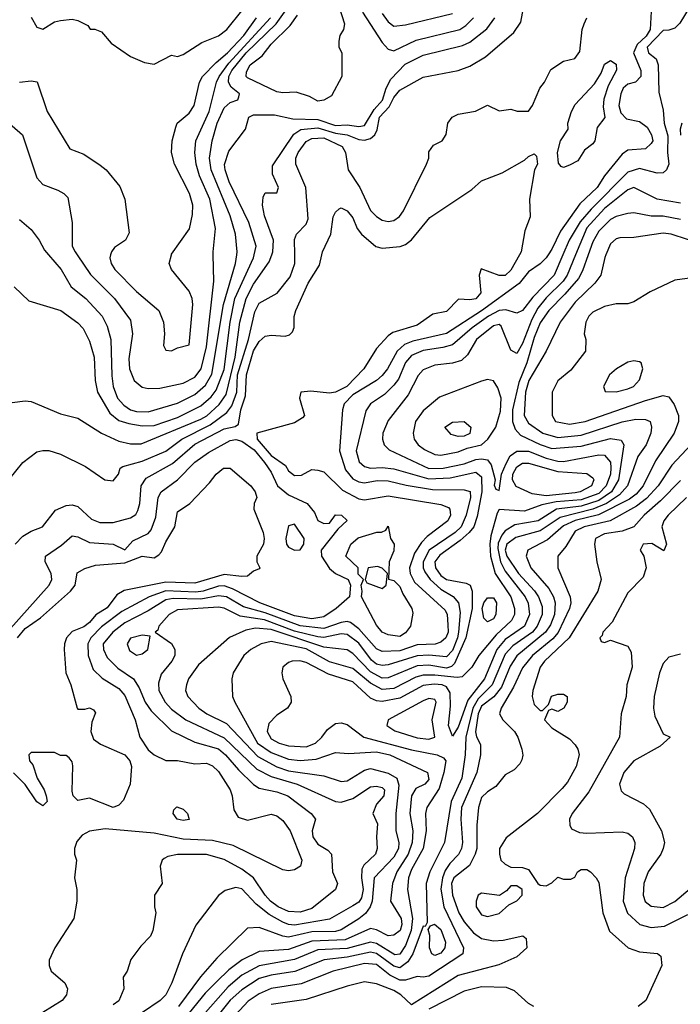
# Model space of a CAD drawing. Header units: inches. Extents: x 1793389 to 1900389, y 320802 to 470796.
# Tile 620 of 656: x 1863811 to 1866069, y 417437 to 420804. Entities that reach past the tile are written whole.
import ezdxf

# ---------------------------------------------------------------- set-up
doc = ezdxf.new("R2010")
doc.units = ezdxf.units.IN
doc.header["$MEASUREMENT"] = 0
doc.layers.add('B8461', color=7, linetype='Continuous')
doc.layers.add('B8462', color=7, linetype='Continuous')

msp = doc.modelspace()

# ---------------------------------------------------------------- linework, layer by layer
at = {"layer": 'B8461', "color": 2}
for points, elevation in [([(1863750, 419201), (1863822, 419290), (1863870, 419326), (1863890, 419330.8), (1863910, 419330.7), (1863950, 419318), (1864036.1, 419276.1), (1864102, 419230), (1864130, 419226.8), (1864148.7, 419250), (1864154, 419270), (1864163.6, 419276.4), (1864230, 419294.6), (1864310, 419328.9), (1864365.1, 419370), (1864461.6, 419418.4), (1864519.5, 419460.5), (1864536, 419484), (1864552.9, 419530), (1864555.4, 419590), (1864593.5, 419710), (1864615.2, 419804.8), (1864630, 419834.9), (1864691.5, 419868.5), (1864735.1, 419924.9), (1864751.8, 419970), (1864751.1, 420000)], 258), ([(1863784.7, 419495.3), (1863830, 419501), (1863850, 419498), (1863950, 419456), (1864010, 419441), (1864090.8, 419390), (1864150, 419363.1), (1864190, 419354), (1864226.2, 419353.8), (1864430, 419437.6), (1864450.4, 419449.6), (1864492.5, 419487.5), (1864517.2, 419522.8), (1864547.6, 419650), (1864563.7, 419770), (1864584.5, 419850), (1864610, 419899.3), (1864664.1, 419975.9), (1864672.7, 420000)], 262), ([(1863792, 419890), (1863842, 419842), (1863951.3, 419810), (1864010, 419766.8), (1864028.1, 419748.1), (1864050, 419704.7), (1864064.9, 419650), (1864068.5, 419570), (1864076.5, 419530), (1864118.6, 419458.6), (1864150, 419433.4), (1864183.4, 419423.4), (1864230, 419415.2), (1864270, 419416.5), (1864350, 419443.6), (1864430, 419483.6), (1864465.3, 419514.7), (1864482.7, 419537.3), (1864510, 419608.2), (1864530.6, 419770), (1864546.3, 419850), (1864609.7, 419990), (1864612, 420000)], 266), ([(1863795.1, 419010), (1863822, 419038), (1863850, 419054.8), (1863888.7, 419070), (1863933.1, 419126.9), (1863970, 419143), (1863990, 419145.5), (1864010, 419139.1), (1864056.1, 419096.1), (1864084.7, 419084.7), (1864130, 419084.9), (1864190, 419100.5), (1864207.6, 419112.4), (1864214.3, 419125.7), (1864221.3, 419150), (1864226, 419210), (1864243.3, 419236.7), (1864333.2, 419286.8), (1864410, 419352.3), (1864510, 419405.2), (1864546.9, 419413.1), (1864558.8, 419421.2), (1864567.1, 419470), (1864582.3, 419517.7), (1864585.7, 419590), (1864610, 419672), (1864630, 419703.7), (1864650, 419721.6), (1864670, 419725.5), (1864718, 419722), (1864733.6, 419726.4), (1864743.1, 419736.9), (1864748.9, 419751.1), (1864749.2, 419789.2), (1864755.1, 419810), (1864796.8, 419903.2), (1864836, 419964), (1864843.5, 420000)], 254), ([(1863909.1, 420000), (1863953, 419950), (1863987.3, 419890), (1864037.1, 419850), (1864092.4, 419790), (1864110, 419756), (1864122, 419710), (1864125.7, 419585.7), (1864130.3, 419550), (1864145.7, 419510), (1864166.3, 419486.3), (1864190, 419470.3), (1864210, 419463.6), (1864250, 419462.6), (1864350, 419493.1), (1864410, 419521.7), (1864446.2, 419553.8), (1864468.2, 419591.8), (1864507, 419830), (1864548.2, 419970), (1864553, 420000)], 270), ([(1864007.2, 420000), (1864052.7, 419932.7), (1864134.9, 419850), (1864190, 419776), (1864196.4, 419730), (1864183.9, 419643.9), (1864186.4, 419610), (1864202, 419570), (1864230, 419547.7), (1864250, 419543), (1864290, 419544.4), (1864370, 419561.1), (1864410, 419582), (1864430.9, 419610), (1864450, 419684.7), (1864474.3, 419910), (1864472.2, 420000)], 274), ([(1865519.1, 420000), (1865490, 419947.3), (1865470, 419929.7), (1865450, 419929.6), (1865388.2, 419951.8), (1865382, 419930), (1865387.3, 419870), (1865370, 419849.6), (1865350, 419846), (1865311.3, 419848.7), (1865270, 419806), (1865223.5, 419796.5), (1865170, 419759.5), (1865086, 419734), (1865070, 419722.7), (1865030, 419679.5), (1864987, 419610), (1864928.7, 419550), (1864890, 419529.7), (1864870, 419526.6), (1864806, 419534), (1864772, 419530), (1864766.8, 419510), (1864784.7, 419450), (1864778, 419442), (1864750, 419425.2), (1864622, 419390), (1864623, 419370), (1864670, 419314), (1864719.9, 419279.9), (1864730, 419261), (1864750, 419244.9), (1864774, 419246), (1864810, 419266), (1864830, 419264), (1864850, 419257.3), (1864914.7, 419194.7), (1864970, 419166), (1864990, 419162.4), (1865070, 419175.2), (1865250, 419146.4), (1865276.3, 419136.3), (1865281.6, 419130), (1865283.1, 419110), (1865274, 419090), (1865203.5, 419036.5), (1865183.9, 419016.1), (1865160.2, 418979.8), (1865143.6, 418930), (1865146, 418910), (1865161, 418881), (1865265.1, 418785.1), (1865271.7, 418770), (1865274.8, 418734.8), (1865275.2, 418710), (1865268, 418690), (1865250, 418675.6), (1865231.2, 418668.8), (1865170, 418665.8), (1865110, 418645.5), (1865050, 418643.9), (1865030, 418652.4), (1864970, 418721.1), (1864942.2, 418742.2), (1864930, 418746), (1864910, 418743.1), (1864850, 418722.3), (1864770, 418731.8), (1864650, 418776.1), (1864575.7, 418795.7), (1864517.6, 418830), (1864490, 418834), (1864430, 418822.3), (1864335.8, 418824.2), (1864310, 418819.8), (1864250, 418782.3), (1864170, 418742), (1864128.8, 418710), (1864096.5, 418670), (1864097, 418650), (1864110, 418623), (1864146.5, 418586.5), (1864200.4, 418550), (1864219.4, 418519.4), (1864240.3, 418470), (1864260.4, 418440.4), (1864330, 418372.7), (1864410, 418333.7), (1864490.2, 418310.2), (1864514.9, 418290), (1864558.4, 418238.4), (1864610, 418188.2), (1864630, 418175.8), (1864690, 418163.6), (1864727.3, 418150), (1864806.8, 418090), (1864822, 418070), (1864810.7, 418030), (1864813.4, 418010), (1864830, 417984.9), (1864864.1, 417964.1), (1864876.3, 417950), (1864880.4, 417890), (1864897.3, 417850), (1864890.8, 417830), (1864810, 417764.7), (1864770, 417752.6), (1864730, 417754), (1864694, 417770), (1864668.2, 417790), (1864649.7, 417810), (1864609.6, 417870), (1864570, 417898.9), (1864510, 417932.8), (1864450, 417949.6), (1864350, 417949.4), (1864317.3, 417942.7), (1864304.5, 417935.5), (1864298, 417930), (1864291.3, 417910), (1864298, 417850), (1864271.3, 417810), (1864271.3, 417770), (1864276, 417750), (1864266, 417690), (1864258, 417670), (1864224.5, 417635.5), (1864191, 417590), (1864178, 417550), (1864164.7, 417530), (1864166.8, 417490), (1864150, 417449.3), (1864130, 417435.1)], 254), ([(1864121.7, 420000), (1864118.8, 419990), (1864124, 419970), (1864136, 419950), (1864210, 419874.8), (1864286.8, 419810), (1864302.8, 419770), (1864306, 419730), (1864302, 419690), (1864310, 419674), (1864330, 419672), (1864350, 419682), (1864390, 419692), (1864402.7, 419830), (1864400.9, 419850), (1864390, 419875.3), (1864329.4, 419949.4), (1864322, 419970), (1864329.5, 420000)], 278), ([(1865617.1, 420000), (1865610, 419989.4), (1865590, 419969.3), (1865550, 419941.2), (1865518.4, 419901.6), (1865390, 419808.1), (1865270, 419731.1), (1865154.9, 419705.1), (1865126.6, 419693.4), (1865100.9, 419670), (1865068.7, 419610), (1865050, 419587.6), (1865030, 419569.7), (1864950, 419521.1), (1864920.4, 419490), (1864914.4, 419470), (1864904.6, 419330), (1864924.7, 419264.7), (1864950, 419233.7), (1864970, 419223.6), (1864990, 419220.3), (1865032.3, 419227.7), (1865070, 419227.6), (1865132.1, 419212.1), (1865222.5, 419197.5), (1865330, 419195.8), (1865350.2, 419190.2), (1865351.4, 419170), (1865336.9, 419110), (1865320.2, 419070), (1865299.5, 419050), (1865210.3, 418990), (1865190.2, 418950), (1865190.2, 418930), (1865195.8, 418915.8), (1865213.8, 418890), (1865250, 418856.1), (1865292.1, 418832.1), (1865311.3, 418810), (1865316.4, 418776.4), (1865310.8, 418710), (1865307.9, 418690), (1865290, 418647.1), (1865270, 418625.1), (1865210, 418630.7), (1865170, 418629), (1865070, 418597.6), (1865050, 418595.3), (1865030, 418600.4), (1865013.4, 418613.4), (1864970, 418672.1), (1864930, 418701.4), (1864910, 418703.5), (1864850, 418691.3), (1864830, 418693.9), (1864750, 418713.3), (1864647.7, 418752.3), (1864564.1, 418764.1), (1864510, 418792.1), (1864490, 418794.5), (1864350, 418786), (1864321.6, 418770), (1864286, 418730), (1864283.6, 418716.4), (1864274, 418710), (1864330, 418670.8), (1864340.7, 418650), (1864340.7, 418630), (1864330.7, 418610), (1864294.2, 418565.8), (1864285.3, 418534.7), (1864287, 418510), (1864308.5, 418470), (1864330, 418446.7), (1864379.1, 418410), (1864510, 418347.7), (1864621, 418241), (1864670, 418215.8), (1864759.1, 418190), (1864890, 418130.4), (1864910, 418128.4), (1864950, 418141.3), (1865010, 418180.4), (1865030, 418183), (1865050, 418178), (1865058, 418170), (1865055.5, 418150), (1865030, 418121.2), (1865018, 418090), (1865033.7, 418053.7), (1865030.4, 418010), (1865033.4, 417970), (1865027.7, 417950), (1864986.7, 417913.3), (1864980.7, 417899.3), (1864979.1, 417870), (1864984.9, 417830), (1864979.1, 417800.9), (1864970, 417786.6), (1864950, 417773.3), (1864870, 417728.3), (1864750, 417707.8), (1864730, 417709.8), (1864710, 417718.2), (1864664.2, 417744.2), (1864619.4, 417779.4), (1864570, 417831.8), (1864550, 417837), (1864513.7, 417826.3), (1864490, 417808.7), (1864412.8, 417707.2), (1864367.7, 417610), (1864330.5, 417510), (1864310.4, 417470), (1864290.5, 417450), (1864170, 417367.8)], 258), ([(1865667.8, 420000), (1865637.7, 419930), (1865565.3, 419854.7), (1865530, 419809.3), (1865510, 419800.9), (1865472.1, 419812.1), (1865450, 419809.8), (1865413.1, 419790), (1865357.4, 419750), (1865290, 419692.4), (1865257.5, 419682.5), (1865190, 419673.1), (1865150, 419655.8), (1865130, 419632), (1865105.4, 419574.6), (1865090, 419553.6), (1865057.4, 419522.6), (1865010.6, 419490), (1864994, 419466), (1864961.1, 419330), (1864971.7, 419291.7), (1864990, 419275.8), (1865010, 419270.3), (1865050, 419272.6), (1865090, 419268), (1865210, 419234.2), (1865282.3, 419237.7), (1865370, 419256.5), (1865390, 419240.7), (1865391, 419190), (1865374.9, 419105.1), (1865362.8, 419070), (1865347.7, 419050), (1865317, 419023), (1865246.9, 418973.1), (1865230.2, 418950), (1865232.4, 418930), (1865250, 418903.2), (1865270, 418889.2), (1865337.1, 418877.1), (1865350.6, 418870), (1865357.1, 418850), (1865357.6, 418790), (1865335.9, 418690), (1865297.3, 418602.7), (1865287.3, 418592.7), (1865270, 418587), (1865210, 418597.3), (1865170, 418594.2), (1865070, 418553.1), (1865050, 418552.8), (1865010, 418573.5), (1864950, 418636.9), (1864930, 418649.7), (1864850, 418658.5), (1864670, 418718.3), (1864617.1, 418722.9), (1864583.6, 418716.4), (1864528.6, 418691.4), (1864422.4, 418597.6), (1864388, 418550), (1864380.5, 418530), (1864378, 418510), (1864385.5, 418490), (1864423, 418450), (1864450.7, 418430), (1864517.3, 418397.3), (1864624.7, 418284.7), (1864689.4, 418249.4), (1864730, 418235.4), (1864850, 418218.7), (1864910, 418199.3), (1864930, 418201.6), (1864990, 418237.6), (1865010, 418243.7), (1865070, 418227.7), (1865099.5, 418210), (1865106.8, 418186.8), (1865096.9, 418090), (1865096.4, 418030), (1865107.2, 417990), (1865105.8, 417970), (1865090, 417939.7), (1865022.4, 417870), (1865015.6, 417790), (1865009.1, 417770), (1864992.6, 417747.4), (1864970.2, 417729.8), (1864910, 417692.3), (1864890, 417686.2), (1864810, 417684.5), (1864730, 417666.6), (1864709.8, 417669.8), (1864630, 417699.5), (1864590, 417697.2), (1864484.6, 417595.4), (1864429.1, 417530.9), (1864353.7, 417430)], 262), ([(1865711.2, 420000), (1865681.8, 419930), (1865668.1, 419910), (1865610, 419853.3), (1865582, 419818), (1865561.3, 419778.7), (1865530, 419697), (1865510, 419662.7), (1865490, 419674), (1865456.4, 419756.4), (1865450, 419761.6), (1865430, 419756.9), (1865372.7, 419710), (1865341.7, 419658.3), (1865321.4, 419638.6), (1865290.3, 419629.7), (1865230, 419622.9), (1865190, 419606.6), (1865173.3, 419586.7), (1865139.1, 419520.9), (1865070, 419433.2), (1865052.7, 419390), (1865050.5, 419370), (1865056.3, 419350), (1865073.4, 419333.4), (1865210, 419269.2), (1865259, 419270), (1865330, 419285.2), (1865370, 419299.7), (1865390, 419302.4), (1865410, 419298.7), (1865422, 419282), (1865436, 419230), (1865432.7, 419212.7), (1865438, 419198), (1865450, 419194), (1865458.3, 419250), (1865473.8, 419286.2), (1865487.7, 419312.3), (1865510, 419328.9), (1865550, 419328.2), (1865610, 419304.3), (1865650, 419294.2), (1865670, 419293.6), (1865790, 419315.6), (1865810, 419314.9), (1865830, 419290.7), (1865831.8, 419271.8), (1865830, 419249.3), (1865815.2, 419210), (1865790, 419184.3), (1865730, 419162.5), (1865644.4, 419155.6), (1865595.5, 419144.5), (1865536.7, 419123.3), (1865450, 419128.7), (1865443, 419117), (1865421, 419039), (1865417.7, 419010), (1865420.6, 418970), (1865435.8, 418910), (1865490.2, 418830), (1865502, 418790), (1865502, 418770), (1865492.2, 418750), (1865439.6, 418700.4), (1865380.7, 418630), (1865356, 418590), (1865323.4, 418556.6), (1865305.8, 418554.2), (1865230, 418562.7), (1865190, 418562), (1865164.5, 418555.5), (1865090, 418516.8), (1865050, 418513.8), (1865010, 418535.5), (1864950, 418585.3), (1864870, 418607.6), (1864790, 418652.1), (1864670, 418677.7), (1864636, 418670), (1864600.7, 418650), (1864577.3, 418630), (1864541, 418570), (1864536, 418550), (1864538, 418490), (1864546, 418470), (1864623.9, 418330), (1864670, 418297.8), (1864730, 418274.9), (1864770, 418271.3), (1864824.4, 418275.6), (1864890, 418298), (1864935.2, 418295.2), (1865030, 418300.2), (1865076.3, 418290), (1865204.9, 418230), (1865210, 418206), (1865196.3, 418190), (1865165.4, 418174.6), (1865150.4, 418150), (1865144.2, 418090), (1865155.2, 418030), (1865152.6, 417990), (1865139.2, 417950), (1865099.5, 417890), (1865084.9, 417850), (1865078.8, 417790), (1865115.2, 417730), (1865117.3, 417710), (1865111.5, 417690), (1865090, 417673.6), (1865070, 417671.6), (1865030, 417691.8), (1865010, 417695.8), (1864923, 417657), (1864810, 417653), (1864730, 417624.8), (1864630, 417617.4), (1864571, 417589), (1864525.4, 417554.6), (1864484.7, 417515.3), (1864445, 417475), (1864390, 417408.3)], 266), ([(1865754, 420000), (1865734.4, 419945.6), (1865720.6, 419919.4), (1865674.8, 419865.2), (1865619.6, 419810), (1865590, 419767.3), (1865570, 419717), (1865544.1, 419630), (1865516.6, 419563.4), (1865495.8, 419470), (1865494.9, 419430), (1865504.1, 419404.1), (1865523.2, 419383.2), (1865590, 419351.3), (1865630, 419337.6), (1865730, 419345.2), (1865830, 419371.4), (1865866.6, 419366.6), (1865876.4, 419350), (1865857.4, 419230), (1865833.7, 419190), (1865790, 419159.6), (1865730, 419140.2), (1865646.4, 419130), (1865583, 419090), (1865503.1, 419076.9), (1865470, 419055.6), (1865458.6, 419041.4), (1865446.5, 419013.5), (1865444.9, 418995.1), (1865454.1, 418950), (1865470, 418918.3), (1865538.5, 418830), (1865549.2, 418809.2), (1865553.4, 418770), (1865536.1, 418730), (1865470, 418684.2), (1865442, 418650), (1865399.7, 418550), (1865343, 418477), (1865310, 418385.2), (1865290, 418354), (1865277, 418390), (1865283.5, 418456.5), (1865282.2, 418502.2), (1865270, 418522.6), (1865255.1, 418530), (1865227.8, 418532.2), (1865190, 418526.8), (1865110, 418483.5), (1865050, 418472), (1865030, 418474.8), (1865010, 418484.2), (1864950, 418539.8), (1864866.5, 418566.5), (1864790, 418606.3), (1864768.7, 418611.3), (1864742, 418610), (1864730, 418606), (1864710.6, 418589.4), (1864707.3, 418570), (1864710.6, 418550), (1864737.3, 418490), (1864738.8, 418470), (1864726, 418450), (1864690, 418426), (1864662.6, 418397.4), (1864656.4, 418370), (1864670, 418345.3), (1864697.3, 418330), (1864730, 418320.8), (1864790, 418317.4), (1864822, 418330), (1864843.6, 418350), (1864863.1, 418376.9), (1864890, 418397.3), (1864910, 418399.1), (1864930, 418393.4), (1864986.8, 418350), (1865150, 418307.1), (1865238, 418290), (1865259.5, 418279.5), (1865267.3, 418270), (1865261.1, 418230), (1865245, 418175), (1865202.6, 418110), (1865198.3, 418090), (1865200.7, 418030), (1865190.2, 417970), (1865150, 417897.6), (1865139.7, 417870), (1865136.9, 417830), (1865153.4, 417730), (1865149.4, 417690), (1865130, 417638.4), (1865110, 417608.4), (1865093.4, 417606.6), (1865030, 417645.3), (1865010, 417649.8), (1864930, 417627.7), (1864830, 417623.5), (1864750, 417589.8), (1864630, 417568.7), (1864570, 417536.8), (1864523.1, 417496.9), (1864428.9, 417390)], 270), ([(1865814.8, 420000), (1865811.1, 419991.1), (1865797.3, 419930), (1865776.7, 419903.3), (1865710, 419837.6), (1865658.4, 419770), (1865610.5, 419670), (1865551.3, 419570), (1865539.4, 419530), (1865535.2, 419450), (1865550, 419423.7), (1865599.3, 419390), (1865650, 419375), (1865730, 419383.2), (1865870, 419428.9), (1865917.4, 419437.4), (1865950, 419437.1), (1865966, 419430), (1865970.6, 419410), (1865968.4, 419390), (1865952, 419350), (1865923.7, 419310), (1865888, 419210), (1865860.7, 419179.3), (1865817.3, 419150), (1865770, 419129.9), (1865658.7, 419101.3), (1865590, 419056.5), (1865507.1, 419032.9), (1865476, 419010), (1865470.3, 418990), (1865476.5, 418970), (1865516.1, 418910), (1865570.8, 418850.8), (1865584.7, 418830), (1865597.3, 418797.3), (1865596.5, 418770), (1865579.7, 418730), (1865563.6, 418710), (1865497, 418663), (1865470, 418634), (1865426.4, 418530), (1865378.4, 418481.6), (1865359.8, 418450), (1865335.5, 418350), (1865333.2, 418290), (1865322, 418210), (1865286.3, 418130), (1865262.8, 417990), (1865213, 417890), (1865200.7, 417850), (1865203.6, 417716.4), (1865196.9, 417703.1), (1865190, 417704), (1865154.9, 417610), (1865138, 417582), (1865110, 417561.4), (1865090, 417567.8), (1865030, 417610.7), (1865010, 417615.7), (1864930, 417598.3), (1864851.1, 417588.9), (1864751, 417549), (1864670, 417537.2), (1864630, 417525.1), (1864570, 417487.1), (1864530, 417451.1), (1864458.3, 417361.7)], 274), ([(1866110, 419920.9), (1866050, 419913.2), (1865966.6, 419873.4), (1865910, 419839.5), (1865890, 419832.3), (1865850, 419832), (1865810, 419823.7), (1865770, 419803.7), (1865756.3, 419790), (1865746, 419770), (1865740.7, 419730), (1865746, 419710), (1865744.7, 419670), (1865694.6, 419605.4), (1865650.5, 419569.5), (1865631, 419530), (1865630.8, 419450), (1865642.8, 419430), (1865690, 419421.1), (1865744, 419430), (1865950, 419502.3), (1866010, 419519.1), (1866030, 419514.8), (1866048.6, 419488.6), (1866062.4, 419450), (1866062.4, 419430), (1866048.4, 419390), (1865984.3, 419295.7), (1865942.3, 419210), (1865918.4, 419181.6), (1865895.3, 419164.7), (1865789.6, 419110.4), (1865709.1, 419090.9), (1865670, 419073.3), (1865615.2, 419024.8), (1865547.7, 418990), (1865541.6, 418970), (1865557.6, 418930), (1865619.3, 418859.3), (1865635.6, 418830), (1865641.5, 418810), (1865639.1, 418770), (1865625.8, 418734.2), (1865608, 418710), (1865510, 418628.2), (1865487, 418593), (1865458.1, 418521.9), (1865431.4, 418488.6), (1865390, 418456.4), (1865378.3, 418430), (1865369.3, 418369.3), (1865372.2, 418352.2), (1865385.5, 418325.5), (1865386, 418290), (1865373.7, 418230), (1865321.6, 418110), (1865318.6, 418070), (1865324.4, 417990), (1865320.8, 417970), (1865310.9, 417949.1), (1865281.2, 417918.8), (1865265.3, 417894.7), (1865256.6, 417870), (1865251, 417831), (1865260.7, 417770), (1865328.5, 417630), (1865325.5, 417610), (1865210, 417533.3), (1865190, 417529.6), (1865170, 417532.3), (1865130, 417519.1), (1865110, 417519.8), (1865076.4, 417536.4), (1865030, 417572.9), (1864990, 417576.8), (1864882.8, 417550), (1864773.2, 417506.8), (1864670, 417491), (1864630, 417472.6), (1864592, 417448), (1864520.3, 417370)], 278), ([(1863770, 418711.7), (1863911.8, 418870), (1863920.5, 418890), (1863918.7, 418910), (1863898, 418950), (1863899.3, 418970), (1863953.2, 419006.8), (1863990, 419039.1), (1864010, 419035.5), (1864050, 419015.8), (1864130.5, 419010.5), (1864170, 418991), (1864197.6, 419022.4), (1864250, 419046.8), (1864260.5, 419059.5), (1864276.8, 419103.2), (1864284.7, 419170), (1864294.5, 419190), (1864350, 419230.4), (1864410, 419290.4), (1864455.8, 419324.2), (1864530, 419364.9), (1864550, 419368), (1864570, 419362.2), (1864612.5, 419332.5), (1864647.7, 419290), (1864670, 419257.1), (1864692.2, 419210), (1864730, 419179.5), (1864794, 419150), (1864818.7, 419118.7), (1864830, 419091.3), (1864850, 419081), (1864870, 419082), (1864890, 419110.6), (1864911, 419110), (1864930, 419091), (1864898, 419062), (1864841.6, 418990), (1864842.4, 418970), (1864870, 418927.3), (1864890, 418910.6), (1864934, 418890), (1864942, 418870), (1864938, 418830), (1864893, 418790), (1864850, 418761.7), (1864810, 418755.3), (1864750, 418765), (1864631.6, 418810), (1864538.1, 418858.1), (1864510, 418868), (1864490, 418867.3), (1864438, 418850), (1864413.5, 418846.5), (1864310, 418850.6), (1864254, 418830), (1864160.3, 418779.7), (1864090, 418727.3), (1864054, 418690), (1864043.6, 418670), (1864044.6, 418630), (1864061.8, 418581.8), (1864092.7, 418552.7), (1864150, 418516.4), (1864170, 418493), (1864205.5, 418410), (1864222, 418350), (1864250, 418307.7), (1864270, 418290.6), (1864310, 418270.7), (1864350, 418270.5), (1864410, 418259.3), (1864450, 418261.6), (1864470, 418252.7), (1864490, 418233.4), (1864530, 418171), (1864537.1, 418150), (1864542.5, 418102.5), (1864557.3, 418077.3), (1864590, 418067.3), (1864670, 418086.8), (1864690, 418081), (1864710, 418066), (1864735.5, 418030), (1864774.8, 417930), (1864770.8, 417910), (1864750, 417897.2), (1864730, 417893.2), (1864710, 417897.2), (1864540.1, 417980.1), (1864470, 417996.8), (1864370, 418002.3), (1864270, 418022), (1864103.4, 418036.6), (1864050, 418029), (1864024.5, 418015.5), (1864006.4, 417993.6), (1863998, 417970), (1863998, 417950), (1864004.7, 417930), (1863998, 417870), (1864006, 417830), (1864006, 417790), (1863996, 417730), (1863931.3, 417630), (1863911.6, 417588.4), (1863911.3, 417570), (1863918, 417550), (1863964.7, 417510), (1863974.8, 417490), (1863970.8, 417470), (1863956, 417450), (1863890.5, 417409.5)], 250), ([(1866107.5, 419352.5), (1866039.9, 419280.1), (1865992.9, 419210), (1865953.8, 419166.2), (1865919.2, 419140.8), (1865829.4, 419090.6), (1865740.7, 419070), (1865710, 419054.8), (1865678, 419002), (1865650.7, 418970), (1865650.7, 418930), (1865692.4, 418830), (1865694.6, 418810), (1865690.3, 418790), (1865652.1, 418707.9), (1865633.1, 418686.9), (1865563.6, 418630), (1865530, 418587.6), (1865498.3, 418521.7), (1865456.4, 418450), (1865450.8, 418430.8), (1865462.8, 418410), (1865502, 418370), (1865513.4, 418350), (1865527.3, 418310), (1865530.8, 418289.2), (1865527.1, 418272.9), (1865521, 418259), (1865500.7, 418239.3), (1865470, 418221.2), (1865438.4, 418181.6), (1865410, 418163.7), (1865390, 418144), (1865379.3, 418110), (1865373.7, 418050), (1865373.1, 417970), (1865367.4, 417950), (1865347.9, 417912.1), (1865294.4, 417870), (1865286.4, 417850), (1865290.3, 417810), (1865311.5, 417750), (1865330, 417719.5), (1865362, 417682), (1865390, 417662), (1865430, 417654.4), (1865463.7, 417656.3), (1865530.9, 417670.9), (1865542, 417662), (1865544.7, 417630), (1865510, 417599), (1865448.5, 417571.5), (1865310, 417535.8), (1865150, 417435.1), (1865113.6, 417470), (1865090, 417484.4), (1865030, 417507.6), (1864990, 417514), (1864930, 417499.6), (1864790, 417453), (1864670, 417436.9)], 282), ([(1863803.1, 418690), (1863830, 418722), (1863881.5, 418758.5), (1863985.1, 418850), (1864000.9, 418870), (1864007.2, 418912.8), (1864033, 418927), (1864070, 418938.3), (1864170, 418946.9), (1864230, 418968.9), (1864270, 418964), (1864286.3, 418973.7), (1864295.8, 418984.2), (1864310, 419018), (1864341.3, 419070), (1864350, 419121), (1864392.7, 419150), (1864460.2, 419219.8), (1864482, 419250), (1864508, 419270), (1864530.8, 419270.8), (1864601, 419210), (1864616, 419190), (1864622, 419170), (1864612, 419150), (1864611.3, 419130), (1864642.8, 419050), (1864646, 419030), (1864644.7, 419010), (1864621, 418970), (1864622, 418950), (1864632, 418930), (1864630, 418926), (1864610, 418918), (1864590, 418901.2), (1864570, 418899.5), (1864510, 418906.6), (1864410, 418877.2), (1864310, 418880.3), (1864168.1, 418851.9), (1864142.8, 418837.2), (1864110, 418793.3), (1864071.1, 418768.9), (1864050, 418743), (1864030, 418728.2), (1863990, 418712), (1863970.4, 418690), (1863963.6, 418670), (1863963.1, 418650), (1863968.9, 418570), (1863986, 418530), (1864006.8, 418450), (1864010, 418446), (1864034, 418446), (1864050, 418451.3), (1864063.6, 418443.6), (1864070, 418434), (1864058, 418402), (1864054, 418370), (1864063.4, 418343.4), (1864086.9, 418326.9), (1864170, 418290.4), (1864187.7, 418270), (1864193, 418250), (1864188.9, 418190), (1864165.2, 418134.8), (1864150, 418118.4), (1864130.3, 418109.7), (1864050, 418142), (1864010, 418134), (1863994, 418150), (1863990, 418166), (1863992.5, 418252.5), (1863990, 418266), (1863980.4, 418280.4), (1863970, 418288), (1863950, 418288), (1863930, 418298), (1863850, 418298), (1863842, 418290), (1863844.7, 418270), (1863856, 418256), (1863871, 418210), (1863894.8, 418170), (1863901, 418150), (1863904.7, 418130), (1863890, 418115.3), (1863870, 418129), (1863830, 418189), (1863790, 418228.7)], 246), ([(1866070, 419227.8), (1866001.4, 419158.6), (1865945.3, 419110), (1865910.2, 419069.8), (1865870, 419054.8), (1865810, 419046.3), (1865779.1, 419030), (1865776.3, 419010), (1865784, 418950), (1865798.8, 418890), (1865787.7, 418850), (1865689.4, 418690.6), (1865604.9, 418610), (1865590.4, 418590), (1865564.9, 418510), (1865562.8, 418490), (1865570, 418462), (1865590, 418442), (1865598, 418442), (1865618, 418462), (1865629.1, 418490.9), (1865650, 418498), (1865670, 418498), (1865682, 418490), (1865682, 418470), (1865670.7, 418449.3), (1865650, 418438), (1865630, 418446), (1865618, 418442), (1865604.7, 418410), (1865630, 418382), (1865690, 418344.7), (1865710, 418324.7), (1865718.8, 418310), (1865722.8, 418290), (1865713.4, 418250), (1865683.4, 418196.6), (1865665.5, 418174.5), (1865580.7, 418090), (1865473.7, 418006.3), (1865451, 417970), (1865451, 417950), (1865456, 417930), (1865470, 417916), (1865490, 417906), (1865530, 417904.7), (1865550, 417898), (1865582, 417850), (1865590, 417844.7), (1865610, 417842), (1865630, 417852), (1865650, 417871.3), (1865670, 417864.7), (1865695.3, 417864.7), (1865708.4, 417871.6), (1865718, 417890), (1865730, 417898), (1865750, 417898), (1865762, 417890), (1865782, 417870), (1865790, 417854), (1865804, 417750), (1865827.5, 417687.5), (1865891.3, 417630), (1865930, 417616.3), (1865990.9, 417610.9), (1866002, 417602), (1866006, 417570), (1865951.3, 417450), (1865924.7, 417430)], 286), ([(1866090.5, 419170), (1866028, 419110), (1866013, 419090), (1866005.5, 419070), (1866022, 419010), (1866012.7, 418987.3), (1865972.3, 419012.3), (1865942, 419010), (1865931.3, 418990), (1865944.7, 418970), (1865952, 418930), (1865942, 418898), (1865890, 418844), (1865836.3, 418743.7), (1865804.7, 418710), (1865802, 418698), (1865794, 418690), (1865798, 418678), (1865810, 418674), (1865830, 418682), (1865890, 418662), (1865901, 418641), (1865904, 418590), (1865886.8, 418530), (1865884, 418490), (1865867.3, 418430), (1865860.7, 418350), (1865756.5, 418163.5), (1865699.1, 418090), (1865690.8, 418070), (1865691, 418050), (1865696.9, 418036.9), (1865724.9, 418024.9), (1865750, 418022), (1865870, 418027.3), (1865890, 418022.8), (1865906, 418010), (1865913.4, 417990), (1865913, 417970), (1865880.3, 417870), (1865874, 417790), (1865889.1, 417749.1), (1865930.3, 417710.3), (1865970, 417699.5), (1866015.5, 417704.5), (1866095.3, 417744.7)], 290), ([(1866070, 418634), (1866030, 418624), (1866010, 418602), (1865998, 418570), (1865979.3, 418490), (1865977.1, 418450), (1865982.4, 418422.4), (1866010, 418362), (1866034, 418350), (1865999.8, 418320.2), (1865910, 418269.2), (1865876.3, 418230), (1865860.7, 418190), (1865867.3, 418167.3), (1865877.3, 418157.3), (1865943, 418123), (1865963.8, 418103.8), (1866004.9, 418030), (1866014.8, 417990), (1866010.8, 417970), (1866002, 417950), (1865959.5, 417890), (1865944.9, 417850), (1865942.4, 417810), (1865948.9, 417788.9), (1865970, 417773), (1866010, 417768.5), (1866050, 417788.4), (1866169.8, 417890.2)], 294), ([(1865568.7, 417430), (1865550, 417439.3), (1865502.6, 417482.6), (1865475.1, 417495.1), (1865390, 417496.9), (1865330, 417482), (1865210, 417421)], 286)]:
    msp.add_lwpolyline(points, dxfattribs=dict(at, elevation=elevation))
for points, elevation in [([(1865910, 419637.2), (1865890, 419632.7), (1865851.3, 419610), (1865827.3, 419590), (1865806, 419550), (1865812, 419532), (1865850, 419530.8), (1865890, 419542), (1865908.7, 419550), (1865930, 419572), (1865941.2, 419610), (1865935.3, 419630), (1865930, 419634)], 282), ([(1865410, 419573.6), (1865390, 419567.6), (1865246.4, 419513.6), (1865190, 419466), (1865163.8, 419430), (1865155.5, 419390), (1865159.1, 419370), (1865173.4, 419350), (1865194.1, 419334.1), (1865230, 419317), (1865250, 419314.9), (1865310, 419326.3), (1865340.8, 419339.2), (1865390, 419350.4), (1865411.6, 419370), (1865438.9, 419410), (1865454.8, 419465.2), (1865456.4, 419510), (1865445.3, 419545.3), (1865430, 419569.5)], 270), ([(1865310, 419378.4), (1865286, 419386), (1865264.5, 419410), (1865290, 419428.2), (1865330, 419430.3), (1865353.4, 419410), (1865350, 419389.3), (1865330, 419379.5)], 270), ([(1865610, 419175.4), (1865562.3, 419182.3), (1865507.9, 419207.9), (1865495.3, 419230), (1865497.1, 419250), (1865510, 419274.6), (1865530, 419287.7), (1865550, 419288), (1865650, 419258.4), (1865750, 419252), (1865770, 419237.3), (1865774, 419230), (1865766, 419210), (1865727.3, 419190), (1865710, 419186)], 262), ([(1864750, 419079), (1864730, 419072.7), (1864720.4, 419030), (1864722.4, 419010), (1864730, 419000.5), (1864750, 418990.4), (1864770, 418990.7), (1864781.6, 419010), (1864783.6, 419030)], 250), ([(1865110, 418695.1), (1865070, 418700.7), (1865050, 418709.5), (1865030, 418734), (1864979, 418830), (1864982, 418850), (1864978, 418870), (1864986, 418890), (1864968.4, 418908.4), (1864968, 418930), (1864925.2, 418970), (1864942.7, 419010), (1864967.7, 419032.3), (1865032, 419052), (1865048, 419052), (1865062, 419058), (1865070, 419072), (1865078, 419030), (1865090.8, 419010), (1865090, 418988), (1865073.4, 418950), (1865071.3, 418891.3), (1865090, 418886.8), (1865110, 418866), (1865120.3, 418840.3), (1865151, 418790), (1865154.4, 418774.4), (1865146.8, 418730), (1865130, 418707)], 250), ([(1865034, 418934), (1865002, 418930), (1864991.3, 418890), (1864998, 418878), (1865050, 418858.8), (1865064, 418870), (1865068, 418910), (1865050, 418928)], 250), ([(1865410, 418744.5), (1865397, 418757), (1865392, 418790), (1865398, 418810), (1865410, 418826.8), (1865430, 418827.3), (1865440.4, 418810), (1865438.7, 418770), (1865430, 418755.1)], 262), ([(1864230, 418699), (1864190, 418688.7), (1864178.8, 418670), (1864186.6, 418646.6), (1864210, 418631), (1864230, 418636), (1864248.7, 418650), (1864256.4, 418696.4)], 258), ([(1865210, 418482.9), (1865190, 418475.1), (1865071, 418410), (1865066, 418390), (1865092.7, 418372.7), (1865170, 418347.7), (1865210, 418344.2), (1865229.4, 418350.6), (1865221.1, 418410), (1865234.7, 418470), (1865230, 418479.3)], 274), ([(1864370, 418066), (1864349, 418070), (1864335.3, 418090), (1864338, 418102), (1864348, 418112), (1864370, 418104.7), (1864384.7, 418090), (1864390, 418069.2)], 246), ([(1865510, 417842), (1865490, 417842), (1865474.8, 417825.2), (1865450.9, 417809.1), (1865390, 417817.2), (1865378, 417810), (1865370.8, 417790), (1865370.8, 417770), (1865390, 417742.8), (1865410, 417737.3), (1865450, 417747.3), (1865482.7, 417777.3), (1865510, 417791.3), (1865528.7, 417810), (1865528, 417830)], 286), ([(1865230, 417604.2), (1865219.3, 417610), (1865211.8, 417630), (1865212.5, 417672.5), (1865207.3, 417692.7), (1865214.6, 417705.4), (1865229, 417711), (1865250, 417693.4), (1865266.4, 417650), (1865264.4, 417630), (1865250, 417612)], 274)]:
    msp.add_lwpolyline(points, close=True, dxfattribs=dict(at, elevation=elevation))
at = {"layer": 'B8462', "color": 2}
for points, elevation in [([(1866150.3, 420930), (1866067.8, 420792.2), (1866050, 420775.4), (1866030, 420767.8), (1866010, 420767), (1865956, 420710), (1865960.5, 420690), (1865987, 420670), (1865993.6, 420650), (1865996.1, 420556.1), (1866010, 420494), (1866014, 420450), (1866026.6, 420406.6), (1866024.9, 420350), (1866030.3, 420310), (1866022, 420290), (1866010, 420280.7), (1865990, 420279.6), (1865930, 420294.7), (1865890, 420282.6), (1865763.9, 420156.1), (1865726.8, 420113.2), (1865689.2, 420050), (1865667.8, 420000)], 262), ([(1864902, 420850), (1864921, 420790), (1864918, 420770), (1864904.7, 420750), (1864902, 420730), (1864902, 420710), (1864912, 420690), (1864912, 420610), (1864876.9, 420543.1), (1864850, 420529), (1864830, 420525.2), (1864801.2, 420541.2), (1864756.5, 420556.5), (1864710, 420554), (1864690, 420557.2), (1864590, 420605.2), (1864585.2, 420610), (1864586, 420626), (1864599, 420650), (1864639.6, 420680.4), (1864670, 420720.7), (1864735.6, 420784.4), (1864761, 420819)], 266), ([(1864672.7, 420000), (1864676.3, 420010), (1864678, 420050), (1864647.3, 420132.7), (1864640.9, 420170), (1864642.7, 420197.3), (1864650, 420212), (1864690, 420212), (1864696, 420230), (1864675.5, 420275.5), (1864675.5, 420304.5), (1864747.7, 420412.3), (1864771.6, 420428.4), (1864830, 420433.8), (1864890, 420415.6), (1864930.7, 420410.7), (1864970, 420394.7), (1864990, 420391.5), (1865010, 420397.4), (1865024.7, 420410), (1865032.9, 420427.1), (1865040.3, 420470), (1865074.3, 420505.7), (1865090, 420538), (1865110, 420563), (1865190, 420607.7), (1865310, 420630.4), (1865350, 420644.9), (1865403.3, 420676.7), (1865500.1, 420759.9), (1865524.5, 420795.5), (1865538, 420870)], 262), ([(1863850, 420812), (1863870, 420778), (1863890, 420771.3), (1863930, 420796), (1863950, 420801), (1863990, 420806), (1864010, 420801), (1864043.6, 420783.6), (1864052, 420772), (1864068, 420772), (1864090, 420762), (1864123.5, 420723.5), (1864190, 420678), (1864238, 420658), (1864270, 420651.3), (1864330, 420682), (1864350, 420678), (1864370, 420684.7), (1864433.8, 420726.2), (1864490, 420748.2), (1864518.4, 420770), (1864570, 420834)], 282), ([(1864553, 420000), (1864554.7, 420010), (1864548.2, 420070), (1864530, 420133.2), (1864465.3, 420290), (1864459.8, 420330), (1864468.4, 420390), (1864486.2, 420450), (1864510, 420503), (1864530, 420520.3), (1864556, 420530), (1864559.6, 420540.4), (1864562, 420550), (1864533.7, 420573.7), (1864524.5, 420590), (1864525.8, 420610), (1864536, 420630), (1864584.9, 420690), (1864688.1, 420790), (1864722.1, 420837.9)], 270), ([(1864982.6, 420830), (1865050, 420726), (1865070, 420703), (1865090, 420697.1), (1865166.5, 420733.5), (1865315.1, 420770), (1865336.3, 420783.7), (1865361.6, 420810)], 270), ([(1865050, 420824.9), (1865070, 420796.3), (1865090, 420782), (1865130, 420786.7), (1865290, 420824.9)], 274), ([(1865970, 420831.6), (1865965.7, 420770), (1865952.3, 420747.7), (1865921.4, 420718.6), (1865909.2, 420690), (1865934, 420630), (1865933.7, 420610), (1865916.3, 420590), (1865890, 420583.5), (1865874, 420570), (1865865.8, 420550), (1865859.1, 420510), (1865865.9, 420485.9), (1865885, 420465), (1865930, 420456.1), (1865956.3, 420436.3), (1865970.3, 420410), (1865974.6, 420390), (1865970, 420380.9), (1865950, 420362), (1865890, 420357.6), (1865870, 420344.5), (1865810.4, 420270), (1865784.9, 420230), (1865725.3, 420174.7), (1865659.7, 420080.3), (1865630, 420019.3), (1865617.1, 420000)], 258), ([(1864329.5, 420000), (1864330, 420002), (1864391.5, 420088.5), (1864402, 420138), (1864402.4, 420170), (1864391.3, 420210), (1864339.5, 420310), (1864329.4, 420350), (1864332, 420390), (1864344.1, 420435.9), (1864349.5, 420450.5), (1864390, 420484), (1864407, 420510), (1864426, 420590), (1864435.6, 420610), (1864482, 420658), (1864521.1, 420690), (1864577.6, 420750), (1864620.4, 420810)], 278), ([(1864472.2, 420000), (1864472, 420010), (1864479.7, 420090), (1864461.1, 420190), (1864425.4, 420270), (1864413.7, 420310), (1864409.7, 420350), (1864412.8, 420390), (1864458.2, 420490), (1864483.5, 420590), (1864492.4, 420610), (1864525.3, 420654.7), (1864668.7, 420810)], 274), ([(1864612, 420000), (1864618.9, 420030), (1864594.3, 420110), (1864527.3, 420250), (1864513, 420290), (1864511.5, 420308.5), (1864525.3, 420354.7), (1864582.7, 420430), (1864594, 420470), (1864610, 420479.1), (1864682, 420478), (1864744.4, 420464.4), (1864830, 420462.6), (1864890, 420442), (1864930, 420444.5), (1864970, 420438.3), (1864990, 420442.6), (1865022.8, 420497.2), (1865050.9, 420529.1), (1865063.1, 420570), (1865079.8, 420600.2), (1865128, 420652), (1865190, 420682.6), (1865324.8, 420715.2), (1865350, 420726.7), (1865407.6, 420772.4), (1865435.1, 420810)], 266), ([(1864751.1, 420000), (1864750, 420052), (1864757.2, 420070), (1864790, 420104.7), (1864797, 420123), (1864789.5, 420229.5), (1864754.3, 420310), (1864755.1, 420330), (1864763.1, 420350), (1864790, 420387), (1864810, 420397.7), (1864850, 420400.2), (1864912.7, 420370), (1864924.4, 420350), (1864933.4, 420290), (1864974, 420230), (1865010, 420151.3), (1865030.5, 420130.5), (1865050, 420118.8), (1865070, 420114), (1865090, 420117.3), (1865109.5, 420130.5), (1865122.7, 420150), (1865201.2, 420310), (1865209, 420330), (1865210, 420352), (1865225.6, 420374.4), (1865255.3, 420390), (1865269, 420411), (1865274, 420450), (1865289.6, 420470.4), (1865310, 420481), (1865369.1, 420490.9), (1865410, 420511.3), (1865450, 420492), (1865490, 420498), (1865511.1, 420491.1), (1865550, 420491.3), (1865564, 420510), (1865589, 420570), (1865605.2, 420590), (1865627, 420633), (1865670, 420662), (1865708.9, 420671.1), (1865725.2, 420694.8), (1865734, 420770), (1865740.7, 420790), (1865749.7, 420810.3)], 258), ([(1863810, 420590.7), (1863850, 420594.8), (1863870.9, 420590.9), (1863904.9, 420490), (1863982, 420362), (1864030, 420344), (1864086.2, 420306.2), (1864106, 420290), (1864153.2, 420233.2), (1864170.7, 420190), (1864185.4, 420074.6), (1864172, 420050), (1864135.3, 420024.7), (1864124.7, 420010), (1864121.7, 420000)], 278), ([(1863750, 420471.3), (1863821, 420410), (1863870, 420262.8), (1863890, 420240.7), (1863941.4, 420221.4), (1863962, 420210), (1863975.3, 420195.3), (1863990.8, 420110.8), (1863990.6, 420030), (1864000.5, 420010), (1864007.2, 420000)], 274), ([(1866074.6, 420450), (1866068.1, 420430), (1866069.3, 420409.3)], 266), ([(1864843.5, 420000), (1864845.6, 420010), (1864874, 420070), (1864882, 420130), (1864890, 420146), (1864902.7, 420157.3), (1864910, 420161), (1864930, 420150.6), (1864950, 420126), (1864964.9, 420090), (1864979.3, 420070), (1865028.7, 420028.7), (1865050, 420022.4), (1865111.2, 420028.8), (1865130, 420035.5), (1865150, 420050.6), (1865212.9, 420127.1), (1865356.6, 420223.4), (1865390, 420253), (1865459.6, 420280.4), (1865537, 420323), (1865550, 420336), (1865570, 420344.7), (1865577.3, 420337.3), (1865580.7, 420310), (1865570.7, 420290), (1865553.4, 420190), (1865556.4, 420130), (1865538, 420082), (1865524.6, 420010), (1865519.1, 420000)], 254), ([(1866070, 420177), (1865989.7, 420189.7), (1865910, 420229.6), (1865890, 420221.6), (1865810, 420158.7), (1865750, 420092.6), (1865711.2, 420000)], 266), ([(1866070, 420120.9), (1866010, 420132.3), (1865970, 420132.3), (1865910, 420143), (1865890, 420141.3), (1865850, 420131.1), (1865830, 420120.5), (1865790, 420080.5), (1865770, 420044.5), (1865754, 420000)], 270), ([(1863810, 420121), (1863850, 420086), (1863877.3, 420050), (1863895.5, 420015.5), (1863909.1, 420000)], 270), ([(1866150, 420034.5), (1866038, 420070), (1866010, 420073.6), (1865910, 420059.5), (1865862, 420058), (1865850, 420055.1), (1865830, 420037.2), (1865814.8, 420000)], 274)]:
    msp.add_lwpolyline(points, dxfattribs=dict(at, elevation=elevation))
at = {"layer": 'B8462', "color": 2, "elevation": 254}
msp.add_lwpolyline([(1865670, 420299), (1865662, 420302), (1865653.2, 420313.2), (1865649.4, 420350), (1865659.3, 420390), (1865685.2, 420430), (1865684.5, 420450), (1865697, 420490), (1865710, 420514), (1865775.9, 420584.1), (1865798.9, 420621.1), (1865810, 420651.3), (1865830, 420664.7), (1865850, 420652), (1865850.7, 420630.7), (1865822.8, 420577.2), (1865808.1, 420531.9), (1865805.5, 420505.5), (1865810.6, 420469.4), (1865785.2, 420434.8), (1865777.3, 420390), (1865770, 420379), (1865742, 420358), (1865718.5, 420321.5), (1865690, 420306.6)], close=True, dxfattribs=at)

doc.saveas('drawing.dxf')
